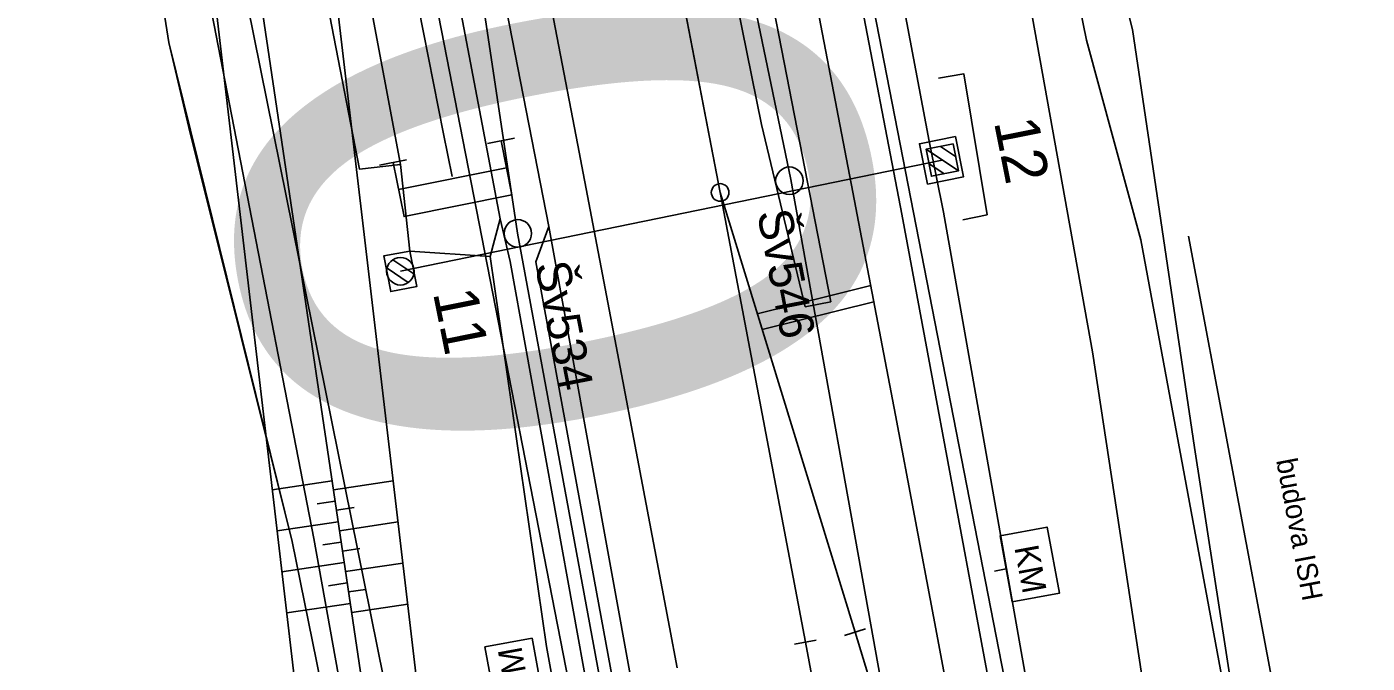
# Model space of a CAD drawing. Extents: x -545736 to -544888, y -1122892 to -1119128.
# Drawn here: x -545093.16 to -545044.47, y -1122499.82 to -1122476.71 of the extents above; entities that cross this region are included whole.
import ezdxf

# ---------------------------------------------------------------- set-up
doc = ezdxf.new("R2010")
doc.units = 0
for name, color, linetype in [('osvětlené plochy-hodnota-obrys', 7, 'Continuous'), ('Vrstva 1', 7, 'Continuous'), ('Vrstva 1 - Koleje', 7, 'Continuous'), ('Vrstva 11 - Trakce', 7, 'Continuous'), ('Vrstva 12 - Trakce zaklady', 7, 'Continuous'), ('Vrstva 15_zarazedla', 7, 'Continuous'), ('Vrstva 17_ploty - zabradli', 7, 'Continuous'), ('Vrstva 19 - Staniceni', 7, 'Continuous'), ('Vrstva 2 - Vyhybky', 7, 'Continuous'), ('Vrstva 23', 7, 'Continuous'), ('Vrstva 26', 7, 'Continuous'), ('Vrstva 28 - zabzar', 7, 'Continuous'), ('Vrstva 31', 7, 'Continuous'), ('Vrstva 32', 7, 'Continuous'), ('Vrstva 4 - Teren - stezky - prechody - plochy', 7, 'Continuous'), ('Vrstva 43', 7, 'Continuous'), ('Vrstva 44', 7, 'Continuous'), ('Vrstva 48', 7, 'Continuous'), ('Vrstva 49', 7, 'Continuous'), ('Vrstva 7 - Namezniky-vystroj', 7, 'Continuous')]:
    doc.layers.add(name, color=color, linetype=linetype)

msp = doc.modelspace()

# ---------------------------------------------------------------- linework, layer by layer
at = {"layer": 'osvětlené plochy-hodnota-obrys'}
for points in [[(-545104.447, -1122260.603), (-545047.997, -1122549.826)], [(-545052.902, -1122550.783), (-545063.265, -1122552.806), (-545092.05, -1122405.326)]]:
    msp.add_lwpolyline(points, dxfattribs=at)
at = {"layer": 'Vrstva 1'}
for points in [[(-545068.904, -1122411.876), (-545066.819, -1122423.364), (-545063.507, -1122440.549), (-545060.331, -1122456.897), (-545057.192, -1122473.275), (-545054.444, -1122488.508), (-545052.57, -1122500.819), (-545051.42, -1122511.592), (-545050.311, -1122520.98), (-545049.375, -1122526.795), (-545046.137, -1122542.925), (-545043.214, -1122557.71), (-545039.903, -1122574.434), (-545036.419, -1122592.255), (-545033.982, -1122604.761), (-545029.871, -1122624.617), (-545027.294, -1122633.968), (-545025.013, -1122641.762), (-545022.676, -1122652.428), (-545020.046, -1122666.027), (-545016.909, -1122682.055), (-545009.383, -1122721.21)], [(-545077.711, -1122482.141), (-545078.022, -1122480.601), (-545083.104, -1122454.82), (-545087.968, -1122429.854), (-545090.872, -1122415.011), (-545090.872, -1122415.011)]]:
    msp.add_lwpolyline(points, dxfattribs=at)
at = {"layer": 'Vrstva 1 - Koleje'}
for points in [[(-545087.631, -1122356.921), (-545087.478, -1122357.706), (-545083.658, -1122377.335), (-545079.457, -1122398.925), (-545078.22, -1122405.227), (-545076.531, -1122413.905), (-545074.914, -1122422.224), (-545073.241, -1122430.787), (-545071.58, -1122439.294), (-545069.9, -1122447.908), (-545068.694, -1122454.095), (-545068.51, -1122455.04), (-545067.74, -1122458.991), (-545066.218, -1122466.788), (-545064.604, -1122475.134), (-545063.149, -1122482.709), (-545061.605, -1122490.815), (-545060.225, -1122498.121), (-545058.79, -1122505.8), (-545058.492, -1122507.408), (-545055.506, -1122523.754), (-545052.665, -1122539.312), (-545052.521, -1122540.099)], [(-545069.539, -1122499.984), (-545069.814, -1122498.512), (-545071.553, -1122489.328), (-545073.141, -1122481.01), (-545074.782, -1122472.511), (-545076.429, -1122464.049), (-545078.036, -1122455.797), (-545079.674, -1122447.385), (-545081.331, -1122438.891), (-545082.96, -1122430.532), (-545084.505, -1122422.611), (-545085.821, -1122415.851), (-545086.933, -1122410.139), (-545087.985, -1122404.745), (-545089.107, -1122398.973)], [(-545052.521, -1122540.099), (-545052.665, -1122539.312), (-545055.506, -1122523.754), (-545060.249, -1122507.97), (-545063.074, -1122498.691), (-545067.975, -1122482.725), (-545070.968, -1122467.202), (-545071.121, -1122466.407)], [(-545045.385, -1122609.05), (-545046.733, -1122601.181), (-545048.18, -1122592.761), (-545048.908, -1122588.523), (-545050.442, -1122579.607), (-545051.961, -1122570.765), (-545053.451, -1122562.174), (-545054.791, -1122554.514), (-545055.355, -1122551.329), (-545056.105, -1122547.087), (-545057.584, -1122538.791), (-545059.098, -1122530.393), (-545060.459, -1122522.91), (-545062.079, -1122514.072), (-545063.588, -1122505.944), (-545064.879, -1122499.052), (-545067.975, -1122482.725), (-545070.312, -1122470.606), (-545070.968, -1122467.202), (-545071.121, -1122466.407)]]:
    msp.add_lwpolyline(points, dxfattribs=at)
at = {"layer": 'Vrstva 11 - Trakce'}
for p, q in [((-545059.971, -1122481.052), (-545059.422, -1122481.419)), ((-545079.587, -1122485.585), (-545059.906, -1122481.549)), ((-545060.491, -1122481.155), (-545059.319, -1122481.939)), ((-545060.391, -1122481.673), (-545059.835, -1122482.045)), ((-545079.858, -1122485.169), (-545079.098, -1122485.675)), ((-545080.072, -1122485.478), (-545079.3, -1122485.99))]:
    msp.add_line(p, q, dxfattribs=at)
msp.add_lwpolyline([(-545059.513, -1122480.961), (-545059.318, -1122481.942), (-545060.299, -1122482.137), (-545060.494, -1122481.156)], close=True, dxfattribs=at)
msp.add_circle((-545079.587, -1122485.585), 0.5, dxfattribs=at)
at = {"layer": 'Vrstva 12 - Trakce zaklady'}
for points in [[(-545060.445, -1122482.42), (-545060.736, -1122480.956), (-545059.427, -1122480.697), (-545059.136, -1122482.159), (-545060.445, -1122482.42)], [(-545079.247, -1122484.854), (-545078.989, -1122486.135), (-545079.939, -1122486.323), (-545080.191, -1122485.028), (-545079.247, -1122484.854)]]:
    msp.add_lwpolyline(points, dxfattribs=at)
at = {"layer": 'Vrstva 15_zarazedla'}
for p, q in [((-545075.442, -1122480.747), (-545076.422, -1122480.946)), ((-545079.362, -1122481.54), (-545080.343, -1122481.738)), ((-545075.734, -1122481.827), (-545079.654, -1122482.619))]:
    msp.add_line(p, q, dxfattribs=at)
msp.add_lwpolyline([(-545079.852, -1122481.639), (-545079.456, -1122483.599), (-545075.536, -1122482.807), (-545075.932, -1122480.847)], dxfattribs=at)
at = {"layer": 'Vrstva 17_ploty - zabradli'}
msp.add_lwpolyline([(-545059.16, -1122483.714), (-545058.277, -1122483.531), (-545059.121, -1122478.417), (-545060.038, -1122478.576)], dxfattribs=at)
at = {"layer": 'Vrstva 19 - Staniceni'}
msp.add_line((-545058.015, -1122496.473), (-545057.586, -1122496.393), dxfattribs=at)
for points in [[(-545057.809, -1122495.194), (-545056.1, -1122494.877), (-545055.654, -1122497.277), (-545057.363, -1122497.595)], [(-545074.364, -1122501.312), (-545076.073, -1122501.627), (-545076.516, -1122499.226), (-545074.806, -1122498.911)]]:
    msp.add_lwpolyline(points, close=True, dxfattribs=at)
at = {"layer": 'Vrstva 2 - Vyhybky'}
for p, q in [((-545062.692, -1122498.574), (-545063.456, -1122498.808)), ((-545064.486, -1122498.978), (-545065.272, -1122499.126))]:
    msp.add_line(p, q, dxfattribs=at)
for points in [[(-545071.121, -1122466.407), (-545070.968, -1122467.202), (-545067.975, -1122482.725), (-545064.879, -1122499.052)], [(-545067.975, -1122482.725), (-545063.074, -1122498.691)]]:
    msp.add_lwpolyline(points, dxfattribs=at)
msp.add_circle((-545067.975, -1122482.725), 0.32, dxfattribs=at)
at = {"layer": 'Vrstva 23'}
msp.add_line((-545045.783, -1122511.812), (-545050.966, -1122484.316), dxfattribs=at)
at = {"layer": 'Vrstva 26'}
msp.add_lwpolyline([(-545074.677, -1122532.566), (-545074.132, -1122533.974), (-545074.641, -1122534.055), (-545076.033, -1122534.608), (-545081.852, -1122500.2), (-545082.733, -1122495.291), (-545088.377, -1122466.226), (-545091.604, -1122449.97), (-545095.803, -1122427.789), (-545096.504, -1122425.231), (-545096.934, -1122424.458), (-545097.239, -1122424.494)], dxfattribs=at)
at = {"layer": 'Vrstva 28 - zabzar'}
msp.add_lwpolyline([(-545081.29, -1122506.35), (-545083.52, -1122495.4), (-545087.27, -1122480.36), (-545088, -1122477.28), (-545088.6, -1122473.44), (-545088.68, -1122470.8), (-545089.31, -1122466.23), (-545090.2, -1122459.67), (-545092.23, -1122451.16), (-545094.2, -1122440.96), (-545096.89, -1122439.25), (-545098.21, -1122435.16), (-545098.87, -1122433.13), (-545100.24, -1122425.44), (-545102.2, -1122418.85), (-545103.21, -1122414.3), (-545103.69, -1122412.05), (-545103.93, -1122410.89)], dxfattribs=at)
at = {"layer": 'Vrstva 31'}
msp.add_lwpolyline([(-545062.05, -1122603.96), (-545065.13, -1122586.61), (-545067.53, -1122575.15), (-545070.15, -1122562.71), (-545071.68, -1122553.55), (-545073.01, -1122547.67), (-545075.63, -1122536.06), (-545076.51, -1122532.89), (-545078.96, -1122517.74), (-545081.29, -1122506.35), (-545083.52, -1122495.4), (-545088, -1122477.28), (-545088.6, -1122473.44), (-545088.68, -1122470.8), (-545089.31, -1122466.23), (-545090.2, -1122459.67), (-545092.23, -1122451.16), (-545094.2, -1122440.96), (-545096.89, -1122439.25), (-545098.21, -1122435.16)], dxfattribs=at)
at = {"layer": 'Vrstva 32'}
msp.add_lwpolyline([(-545062.05, -1122603.96), (-545065.13, -1122586.61), (-545067.53, -1122575.15), (-545070.15, -1122562.71), (-545071.68, -1122553.55), (-545073.01, -1122547.67), (-545075.63, -1122536.06), (-545076.51, -1122532.89), (-545078.96, -1122517.74), (-545081.29, -1122506.35), (-545083.52, -1122495.4), (-545087.27, -1122480.36), (-545088, -1122477.28), (-545088.6, -1122473.44), (-545088.68, -1122470.8), (-545089.31, -1122466.23), (-545090.2, -1122459.67), (-545092.23, -1122451.16), (-545094.2, -1122440.96), (-545096.89, -1122439.25), (-545098.21, -1122435.16)], dxfattribs=at)
at = {"layer": 'Vrstva 4 - Teren - stezky - prechody - plochy'}
for points in [[(-545105.65, -1122321.963), (-545106.569, -1122322.088), (-545104.019, -1122337.885), (-545101.617, -1122351.417), (-545097.013, -1122374.966), (-545091.085, -1122405.745), (-545081.755, -1122453.25), (-545075.964, -1122483.68)], [(-545100.915, -1122379.805), (-545096.774, -1122401.019), (-545090.332, -1122433.377), (-545090.074, -1122434.757), (-545085.349, -1122459.985), (-545085.015, -1122461.52), (-545081.07, -1122481.884), (-545079.587, -1122481.709), (-545079.247, -1122484.854), (-545076.321, -1122485.056), (-545075.964, -1122483.68), (-545081.755, -1122453.25), (-545091.085, -1122405.745), (-545097.013, -1122374.966), (-545101.617, -1122351.417), (-545104.019, -1122337.885), (-545106.569, -1122322.088), (-545105.65, -1122321.963), (-545100.125, -1122351.182), (-545095.522, -1122374.321), (-545089.503, -1122405.512), (-545080.247, -1122452.974), (-545074.197, -1122483.96)], [(-545105.65, -1122321.963), (-545100.125, -1122351.182), (-545095.522, -1122374.321), (-545089.503, -1122405.512), (-545080.247, -1122452.974), (-545074.197, -1122483.96)], [(-545079.587, -1122481.709), (-545083.734, -1122459.587), (-545088.622, -1122434.525), (-545095.308, -1122400.508), (-545099.066, -1122380.894), (-545103.569, -1122357.921), (-545104.718, -1122351.085), (-545105.693, -1122351.143), (-545105.904, -1122359.937), (-545106.198, -1122369.165), (-545107.396, -1122385.739), (-545107.881, -1122390.846), (-545108.53, -1122396.005), (-545110.419, -1122409.211)], [(-545079.587, -1122481.709), (-545081.07, -1122481.884), (-545085.015, -1122461.52), (-545085.349, -1122459.985), (-545090.074, -1122434.757), (-545090.332, -1122433.377), (-545096.774, -1122401.019), (-545100.641, -1122381.169), (-545100.915, -1122379.805), (-545103.919, -1122364.365), (-545104.378, -1122364.37), (-545105.142, -1122376.501), (-545105.945, -1122385.58), (-545106.432, -1122389.825), (-545107.117, -1122396.527), (-545109.066, -1122409.783)], [(-545075.61, -1122426.845), (-545076.531, -1122427.041), (-545074.718, -1122438.476), (-545072.519, -1122450.459), (-545066.475, -1122480.257), (-545064.881, -1122486.874), (-545063.95, -1122486.695)], [(-545075.61, -1122426.845), (-545069.413, -1122458.685), (-545063.95, -1122486.695)], [(-545070.278, -1122429.488), (-545064.72, -1122457.892), (-545060.382, -1122480.861), (-545059.861, -1122483.446), (-545053.003, -1122522.259), (-545052.753, -1122523.663), (-545048.917, -1122544.179), (-545042.47, -1122579.486), (-545042.186, -1122581.244), (-545032.733, -1122635.783), (-545027.941, -1122665.049), (-545022.786, -1122693.812), (-545022.502, -1122695.225), (-545012.285, -1122751.226), (-545012.008, -1122752.698)], [(-545071.756, -1122430.223), (-545066.205, -1122458.377), (-545061.37, -1122483.517), (-545053.92, -1122523.598), (-545044.041, -1122579.762), (-545034.681, -1122633.788), (-545029.212, -1122665.663), (-545024.312, -1122693.834), (-545023.844, -1122696.43), (-545013.894, -1122750.973), (-545013.506, -1122752.991)], [(-545075.964, -1122483.68), (-545075.6, -1122485.236), (-545072.758, -1122500.963), (-545068.047, -1122526.836), (-545062.05, -1122559.844), (-545057.718, -1122584.534), (-545053.739, -1122607.276), (-545050.173, -1122627.441), (-545047.771, -1122640.461)], [(-545026.025, -1122755.442), (-545026.304, -1122753.88), (-545029.721, -1122735.926), (-545032.88, -1122719.209), (-545037.444, -1122693.434), (-545042.852, -1122663.259), (-545048.752, -1122629.61), (-545054.166, -1122599.069), (-545058.27, -1122575.78), (-545066.012, -1122532.259), (-545072.56, -1122496.705), (-545074.668, -1122485.241), (-545074.197, -1122483.96)], [(-545026.025, -1122755.442), (-545026.304, -1122753.88), (-545029.721, -1122735.926), (-545032.88, -1122719.209), (-545037.444, -1122693.434), (-545042.852, -1122663.259), (-545048.752, -1122629.61), (-545054.166, -1122599.069), (-545058.27, -1122575.78), (-545066.012, -1122532.259), (-545072.56, -1122496.705), (-545074.668, -1122485.241), (-545074.197, -1122483.96)], [(-545025.346, -1122755.309), (-545025.726, -1122753.286), (-545028.91, -1122736.209), (-545032.227, -1122718.736), (-545036.575, -1122694.341), (-545042.092, -1122662.868), (-545048.101, -1122629.185), (-545053.335, -1122599.479), (-545057.782, -1122575.273), (-545065.086, -1122534.093), (-545074.197, -1122483.96)]]:
    msp.add_lwpolyline(points, dxfattribs=at)
at = {"layer": 'Vrstva 43'}
for centre in [(-545065.458, -1122482.3), (-545075.322, -1122484.211)]:
    msp.add_circle(centre, 0.5, dxfattribs=at)
at = {"layer": 'Vrstva 44'}
msp.add_line((-545065.408, -1122482.259), (-545056.594, -1122531.322), dxfattribs=at)
for points in [[(-545053.287, -1122633.279), (-545063.238, -1122586.146), (-545063.248, -1122585.919), (-545063.296, -1122585.762), (-545072.411, -1122534.849), (-545072.406, -1122534.601), (-545072.52, -1122534.494), (-545080.043, -1122501.027), (-545080.093, -1122500.849), (-545080.193, -1122500.397), (-545087.505, -1122464.21), (-545087.659, -1122463.509), (-545087.757, -1122463.363), (-545099.069, -1122419.052), (-545099.193, -1122418.695), (-545099.586, -1122418.621), (-545116.487, -1122418.299), (-545117.079, -1122418.156), (-545117.605, -1122418.155), (-545149.644, -1122416.388), (-545150.026, -1122416.395), (-545150.307, -1122416.258), (-545156.662, -1122416.357)], [(-545065.408, -1122482.259), (-545069.968, -1122460.276), (-545069.988, -1122460.07)], [(-545075.336, -1122484.202), (-545078.265, -1122464.65), (-545078.61, -1122463.54), (-545079.062, -1122462.417), (-545079.293, -1122461.915)], [(-545075.336, -1122484.202), (-545066.355, -1122532.81), (-545066.276, -1122533.114)]]:
    msp.add_lwpolyline(points, dxfattribs=at)
at = {"layer": 'Vrstva 48'}
for p, q in [((-545082.067, -1122493.195), (-545084.24, -1122493.518)), ((-545082.018, -1122493.522), (-545079.847, -1122493.2)), ((-545081.956, -1122493.937), (-545082.615, -1122494.035)), ((-545081.908, -1122494.264), (-545081.263, -1122494.169)), ((-545081.846, -1122494.679), (-545084.065, -1122495.009)), ((-545081.797, -1122495.006), (-545079.672, -1122494.69)), ((-545081.736, -1122495.421), (-545082.408, -1122495.521)), ((-545081.687, -1122495.748), (-545081.056, -1122495.654)), ((-545081.626, -1122496.162), (-545083.891, -1122496.499)), ((-545081.577, -1122496.49), (-545079.497, -1122496.181)), ((-545081.515, -1122496.904), (-545082.202, -1122497.006)), ((-545081.467, -1122497.232), (-545080.849, -1122497.14)), ((-545081.405, -1122497.646), (-545083.716, -1122497.99)), ((-545081.356, -1122497.974), (-545079.321, -1122497.671))]:
    msp.add_line(p, q, dxfattribs=at)
at = {"layer": 'Vrstva 49'}
for p, q in [((-545053.003, -1122476.81), (-545056.436, -1122463.037)), ((-545050.751, -1122491.986), (-545053.003, -1122476.81)), ((-545047.975, -1122509.923), (-545050.751, -1122491.986))]:
    msp.add_line(p, q, dxfattribs=at)
for points in [[(-545062.614, -1122428.964), (-545061.443, -1122441.413), (-545057.692, -1122462.338), (-545054.666, -1122477.193), (-545052.697, -1122484.448), (-545047.975, -1122509.923)], [(-545059.286, -1122607.868), (-545065.622, -1122576.388), (-545067.136, -1122567.588), (-545068.087, -1122564.592), (-545071.156, -1122547.421), (-545072.737, -1122538.495), (-545073.292, -1122533.326), (-545073.846, -1122531.295), (-545074.577, -1122529.204), (-545076.772, -1122519.99), (-545079.424, -1122507.691), (-545080.344, -1122504.787), (-545084.585, -1122476.247), (-545088.301, -1122454.163), (-545090.567, -1122448.188), (-545091.645, -1122441.72), (-545092.575, -1122433.846)], [(-545092.575, -1122433.846), (-545090.002, -1122441.276), (-545089.045, -1122447.984), (-545086.196, -1122453.537), (-545081.831, -1122476.339), (-545078.686, -1122503.072), (-545075.408, -1122519.018), (-545069.59, -1122547.465), (-545063.836, -1122576.435), (-545058.217, -1122603.978), (-545054.473, -1122623.814), (-545050.32, -1122646.168), (-545045.437, -1122670.217), (-545040.565, -1122694.58), (-545033.916, -1122726.946), (-545029.145, -1122751.861), (-545028.35, -1122755.897)], [(-545076.772, -1122519.99), (-545077.287, -1122522.32), (-545083.009, -1122504.025), (-545086.26, -1122476.27), (-545090.431, -1122454.74), (-545090.567, -1122448.188)], [(-545073.032, -1122525.551), (-545069.679, -1122524.565), (-545074.283, -1122499.208), (-545076.321, -1122485.056), (-545075.964, -1122483.68)], [(-545075.964, -1122483.68), (-545075.6, -1122485.236), (-545072.758, -1122500.963), (-545068.047, -1122526.836), (-545062.05, -1122559.844), (-545057.718, -1122584.534), (-545053.739, -1122607.276), (-545050.173, -1122627.441), (-545051.791, -1122631.205), (-545050.172, -1122639.206), (-545047.771, -1122640.461), (-545043.536, -1122665.151), (-545040.958, -1122680.252), (-545038.303, -1122694.554), (-545037.682, -1122696.647), (-545037.41, -1122698.127), (-545036.991, -1122700.776), (-545032.31, -1122726.991), (-545027.758, -1122751.171), (-545029.064, -1122753.063), (-545028.667, -1122754.707), (-545027.043, -1122755.43), (-545027.005, -1122755.633)]]:
    msp.add_lwpolyline(points, dxfattribs=at)
at = {"layer": 'Vrstva 7 - Namezniky-vystroj'}
for p, q in [((-545062.502, -1122486.104), (-545066.624, -1122487.126)), ((-545062.39, -1122486.694), (-545066.448, -1122487.701))]:
    msp.add_line(p, q, dxfattribs=at)

# ---------------------------------------------------------------- texts
at = {"layer": 'osvětlené plochy-hodnota-obrys'}
msp.add_text('10', height=22.7812, rotation=281.0956, dxfattribs=at).set_placement((-545090.05, -1122460.968))
at = {"layer": 'Vrstva 11 - Trakce'}
for s, rotation, p in [('12', 281.2422, (-545058.033, -1122480.161)), ('11', 281.3873, (-545078.409, -1122486.368))]:
    msp.add_text(s, height=1.6, rotation=rotation, dxfattribs=at).set_placement(p)
at = {"layer": 'Vrstva 19 - Staniceni'}
for rotation, p in [(280.5296, (-545057.29, -1122495.614)), (100.4353, (-545074.882, -1122500.892))]:
    msp.add_text('KM', height=0.8728, rotation=rotation, dxfattribs=at).set_placement(p)
at = {"layer": 'Vrstva 23'}
msp.add_text('budova ISH', height=0.75, rotation=280.675, dxfattribs=at).set_placement((-545047.782, -1122492.449))
at = {"layer": 'Vrstva 43'}
for s, p in [('Šv546', (-545066.639, -1122483.458)), ('Šv534', (-545074.702, -1122485.341))]:
    msp.add_text(s, height=1.25, rotation=281.0323, dxfattribs=at).set_placement(p)

doc.saveas('drawing.dxf')
